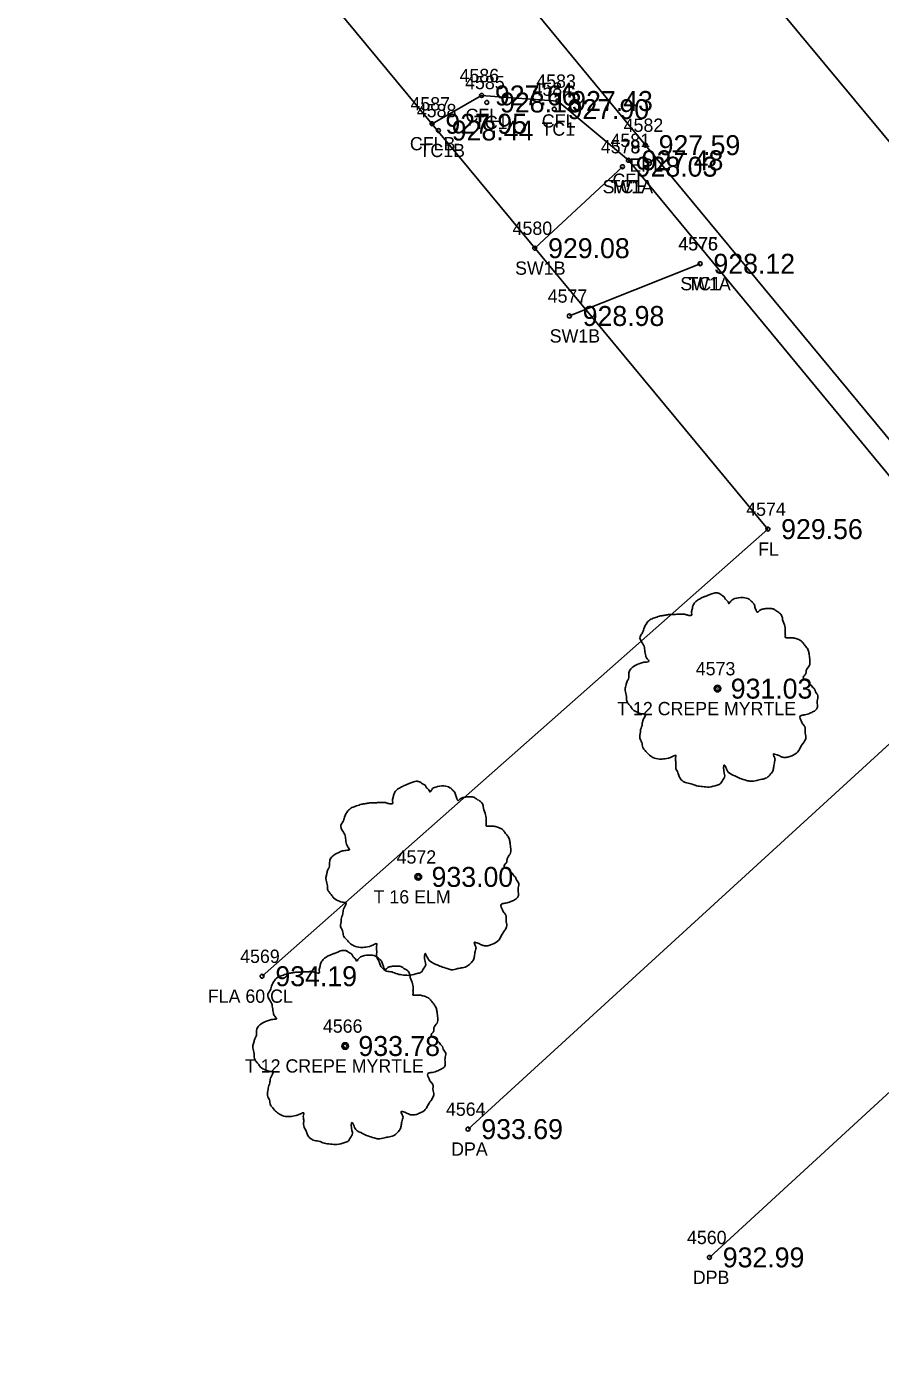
# Model space of a CAD drawing. Extents: x 1575382 to 1578175, y 1099175 to 1101955.
# Drawn here: x 1576223.3 to 1576287.4, y 1100077.2 to 1100177.9 of the extents above; entities that cross this region are included whole.
import ezdxf

# ---------------------------------------------------------------- set-up
doc = ezdxf.new("R2010")
doc.units = 0
for name, color, linetype in [('RD_EX_Conc', 7, 'Continuous'), ('RD_EX_Conc_txCode', 7, 'Continuous'), ('RD_EX_Driveway', 7, 'Continuous'), ('RD_EX_Driveway_txCode', 7, 'Continuous'), ('RD_EX_Fence_Other', 7, 'Continuous'), ('RD_EX_Fence_Other_txCode', 7, 'Continuous'), ('RD_EX_Road', 7, 'Continuous'), ('RD_EX_Road_txCode', 7, 'Continuous'), ('RD_EX_TX_Conc_ELEV', 7, 'Continuous'), ('RD_EX_TX_Driveway_ELEV', 7, 'Continuous'), ('RD_EX_TX_Fence_Other_ELEV', 7, 'Continuous'), ('RD_EX_TX_Road_ELEV', 7, 'Continuous'), ('RD_EX_TX_VEG_ELEV', 7, 'Continuous'), ('RD_EX_VEG', 7, 'Continuous'), ('RD_EX_VEG_txCode', 7, 'Continuous'), ('RD_HC_Cl', 7, 'Continuous'), ('RD_SMD_Locator', 7, 'Continuous')]:
    doc.layers.add(name, color=color, linetype=linetype)

msp = doc.modelspace()

# ---------------------------------------------------------------- linework, layer by layer
at = {"layer": 'RD_EX_Conc'}
for p, q in [((1576268.07, 1100167.42), (1576261.48, 1100161.29)), ((1576273.91, 1100160.12), (1576264.08, 1100156.19))]:
    msp.add_line(p, q, dxfattribs=at)
msp.add_lwpolyline([(1576296.17, 1100134.44), (1576268.52, 1100167.9), (1576263.22, 1100172.36), (1576257.48, 1100172.78), (1576253.76, 1100170.65)], dxfattribs=at)
at = {"layer": 'RD_EX_Driveway'}
for points in [[(1576256.46, 1100095.03), (1576294.63, 1100129.95), (1576296.17, 1100134.44)], [(1576310.67, 1100115.96), (1576306.8, 1100114.99), (1576274.61, 1100085.38)]]:
    msp.add_lwpolyline(points, dxfattribs=at)
at = {"layer": 'RD_EX_Fence_Other'}
msp.add_lwpolyline([(1576240.98, 1100106.53), (1576279, 1100140.16), (1576223.29, 1100207.42)], dxfattribs=at)
at = {"layer": 'RD_EX_Road'}
msp.add_lwpolyline([(1576526.76, 1099857.36), (1576527.6, 1099858), (1576488.54, 1099905.39), (1576460.88, 1099939.06), (1576418.27, 1099989.97), (1576392.95, 1100020.59), (1576359.55, 1100060.38), (1576328.02, 1100097.72), (1576316.02, 1100112.1), (1576316.51, 1100112.71), (1576297.48, 1100135.6), (1576269.79, 1100169.04), (1576232.76, 1100213.96)], dxfattribs=at)
at = {"layer": 'RD_EX_VEG'}
for centre, radius in [((1576275.21, 1100128.16), 0.25), ((1576275.19, 1100128.15), 0.0001), ((1576252.72, 1100114), 0.25), ((1576252.71, 1100113.98), 0.0001), ((1576247.22, 1100101.28), 0.25), ((1576247.21, 1100101.26), 0.0001)]:
    msp.add_circle(centre, radius, dxfattribs=at)
for points in [[(1576275.34, 1100135.33), (1576275.04, 1100135.36), (1576274.71, 1100135.26), (1576274.46, 1100135.16), (1576274.24, 1100135.08), (1576274.01, 1100134.98), (1576273.71, 1100134.81), (1576273.49, 1100134.61), (1576273.36, 1100134.36), (1576273.31, 1100134.13), (1576273.26, 1100133.86), (1576273.26, 1100133.68), (1576273.14, 1100133.66), (1576272.99, 1100133.68), (1576272.74, 1100133.76), (1576272.49, 1100133.76), (1576272.24, 1100133.76), (1576271.89, 1100133.73), (1576271.54, 1100133.73), (1576271.26, 1100133.68), (1576270.94, 1100133.63), (1576270.56, 1100133.51), (1576270.21, 1100133.38), (1576269.92, 1100133.13), (1576269.67, 1100132.66), (1576269.54, 1100132.31), (1576269.39, 1100132.06), (1576269.54, 1100131.61), (1576269.72, 1100131.26), (1576269.74, 1100131.06), (1576269.82, 1100130.63), (1576269.92, 1100130.41), (1576270.04, 1100130.21), (1576269.97, 1100130.18), (1576269.59, 1100130.13), (1576269.29, 1100130.03), (1576268.87, 1100129.81), (1576268.64, 1100129.58), (1576268.54, 1100129.26), (1576268.52, 1100128.91), (1576268.42, 1100128.71), (1576268.34, 1100128.43), (1576268.32, 1100128.36), (1576268.27, 1100128.03), (1576268.37, 1100127.58), (1576268.39, 1100127.24), (1576268.52, 1100127.01), (1576268.67, 1100126.84), (1576268.84, 1100126.59), (1576269.24, 1100126.36), (1576269.57, 1100126.26), (1576269.77, 1100126.24), (1576269.59, 1100125.74), (1576269.54, 1100125.39), (1576269.42, 1100124.99), (1576269.42, 1100124.91), (1576269.37, 1100124.44), (1576269.52, 1100124.11), (1576269.59, 1100123.74), (1576269.77, 1100123.51), (1576270.04, 1100123.21), (1576270.36, 1100122.99), (1576270.86, 1100122.86), (1576271.26, 1100122.89), (1576271.84, 1100123.06), (1576272.09, 1100123.14), (1576272.06, 1100122.96), (1576272.09, 1100122.59), (1576272.09, 1100122.16), (1576272.24, 1100121.84), (1576272.34, 1100121.56), (1576272.49, 1100121.31), (1576272.81, 1100121.09), (1576273.21, 1100121.01), (1576273.64, 1100120.86), (1576274.09, 1100120.79), (1576274.59, 1100120.76), (1576275.19, 1100120.91), (1576275.46, 1100121.04), (1576275.56, 1100121.21), (1576275.76, 1100121.59), (1576275.71, 1100121.81), (1576275.74, 1100122.41), (1576275.84, 1100122.24), (1576276.01, 1100121.89), (1576276.51, 1100121.59), (1576276.91, 1100121.41), (1576277.39, 1100121.26), (1576277.69, 1100121.19), (1576278.16, 1100121.26), (1576278.54, 1100121.34), (1576278.91, 1100121.46), (1576279.21, 1100121.74), (1576279.39, 1100122.01), (1576279.44, 1100122.29), (1576279.51, 1100122.66), (1576279.56, 1100122.84)], [(1576279.56, 1100122.84), (1576279.49, 1100123.01), (1576279.44, 1100123.26), (1576279.51, 1100123.24), (1576279.69, 1100123.19), (1576279.96, 1100123.06), (1576280.19, 1100122.99), (1576280.51, 1100123.01), (1576280.79, 1100123.11), (1576281.24, 1100123.39), (1576281.51, 1100123.86), (1576281.78, 1100124.26), (1576281.86, 1100124.59), (1576281.81, 1100124.81), (1576281.78, 1100125.31), (1576281.58, 1100125.56), (1576281.53, 1100125.69), (1576281.43, 1100126.09), (1576281.51, 1100126.14), (1576281.78, 1100126.19), (1576282.16, 1100126.31), (1576282.43, 1100126.44), (1576282.66, 1100126.61), (1576282.73, 1100126.84), (1576282.71, 1100127.24), (1576282.76, 1100127.63), (1576282.68, 1100127.78), (1576282.58, 1100127.93), (1576282.51, 1100128.13), (1576282.36, 1100128.28), (1576282.26, 1100128.43), (1576282.16, 1100128.53), (1576282.03, 1100128.68), (1576281.86, 1100128.81), (1576281.71, 1100128.86), (1576281.66, 1100129.01), (1576281.81, 1100129.21), (1576281.86, 1100129.31), (1576281.88, 1100129.53), (1576282.11, 1100129.88), (1576282.16, 1100130.28), (1576282.11, 1100130.71), (1576282.06, 1100130.98), (1576281.91, 1100131.26), (1576281.71, 1100131.51), (1576281.58, 1100131.68), (1576281.41, 1100131.81), (1576281.09, 1100131.93), (1576280.84, 1100131.98), (1576280.49, 1100131.98), (1576280.29, 1100132.03), (1576280.31, 1100132.08), (1576280.31, 1100132.23), (1576280.31, 1100132.51), (1576280.24, 1100132.96), (1576280.09, 1100133.46), (1576280.09, 1100133.48), (1576279.99, 1100133.73), (1576279.76, 1100133.93), (1576279.59, 1100134.03), (1576279.39, 1100134.16), (1576279.14, 1100134.18), (1576278.84, 1100134.18), (1576278.56, 1100134.13), (1576278.36, 1100134.03), (1576278.19, 1100133.91), (1576278.11, 1100134.06), (1576278.01, 1100134.36), (1576277.96, 1100134.51), (1576277.81, 1100134.68), (1576277.59, 1100134.88), (1576277.14, 1100135.01), (1576276.51, 1100134.93), (1576276.21, 1100134.73), (1576276.06, 1100134.56), (1576276.01, 1100134.68), (1576275.81, 1100134.88), (1576275.71, 1100135.06), (1576275.54, 1100135.18), (1576275.39, 1100135.28), (1576275.29, 1100135.33)], [(1576252.85, 1100121.16), (1576252.55, 1100121.19), (1576252.23, 1100121.09), (1576251.98, 1100120.99), (1576251.75, 1100120.91), (1576251.53, 1100120.81), (1576251.23, 1100120.64), (1576251, 1100120.44), (1576250.88, 1100120.19), (1576250.83, 1100119.96), (1576250.78, 1100119.69), (1576250.78, 1100119.51), (1576250.65, 1100119.49), (1576250.5, 1100119.51), (1576250.25, 1100119.59), (1576250, 1100119.59), (1576249.75, 1100119.59), (1576249.4, 1100119.56), (1576249.05, 1100119.56), (1576248.78, 1100119.51), (1576248.45, 1100119.46), (1576248.08, 1100119.34), (1576247.73, 1100119.21), (1576247.43, 1100118.96), (1576247.18, 1100118.49), (1576247.05, 1100118.14), (1576246.9, 1100117.89), (1576247.05, 1100117.44), (1576247.23, 1100117.09), (1576247.25, 1100116.89), (1576247.33, 1100116.47), (1576247.43, 1100116.24), (1576247.55, 1100116.04), (1576247.48, 1100116.02), (1576247.1, 1100115.97), (1576246.8, 1100115.87), (1576246.38, 1100115.64), (1576246.15, 1100115.42), (1576246.05, 1100115.09), (1576246.03, 1100114.74), (1576245.93, 1100114.54), (1576245.85, 1100114.27), (1576245.83, 1100114.19), (1576245.78, 1100113.87), (1576245.88, 1100113.42), (1576245.9, 1100113.07), (1576246.03, 1100112.84), (1576246.18, 1100112.67), (1576246.35, 1100112.42), (1576246.75, 1100112.19), (1576247.08, 1100112.09), (1576247.28, 1100112.07), (1576247.1, 1100111.57), (1576247.05, 1100111.22), (1576246.93, 1100110.82), (1576246.93, 1100110.74), (1576246.88, 1100110.27), (1576247.03, 1100109.94), (1576247.1, 1100109.57), (1576247.28, 1100109.34), (1576247.55, 1100109.04), (1576247.88, 1100108.82), (1576248.38, 1100108.69), (1576248.78, 1100108.72), (1576249.35, 1100108.89), (1576249.6, 1100108.97), (1576249.58, 1100108.79), (1576249.6, 1100108.42), (1576249.6, 1100107.99), (1576249.75, 1100107.67), (1576249.85, 1100107.39), (1576250, 1100107.15), (1576250.33, 1100106.92), (1576250.73, 1100106.85), (1576251.15, 1100106.7), (1576251.6, 1100106.62), (1576252.1, 1100106.6), (1576252.7, 1100106.75), (1576252.98, 1100106.87), (1576253.08, 1100107.05), (1576253.28, 1100107.42), (1576253.23, 1100107.64), (1576253.25, 1100108.24), (1576253.35, 1100108.07), (1576253.53, 1100107.72), (1576254.03, 1100107.42), (1576254.43, 1100107.25), (1576254.9, 1100107.1), (1576255.2, 1100107.02), (1576255.67, 1100107.1), (1576256.05, 1100107.17), (1576256.42, 1100107.3), (1576256.72, 1100107.57), (1576256.9, 1100107.84), (1576256.95, 1100108.12), (1576257.02, 1100108.49), (1576257.07, 1100108.67)], [(1576257.07, 1100108.67), (1576257, 1100108.84), (1576256.95, 1100109.09), (1576257.02, 1100109.07), (1576257.2, 1100109.02), (1576257.47, 1100108.89), (1576257.7, 1100108.82), (1576258.02, 1100108.84), (1576258.3, 1100108.94), (1576258.75, 1100109.22), (1576259.02, 1100109.69), (1576259.3, 1100110.09), (1576259.37, 1100110.42), (1576259.32, 1100110.64), (1576259.3, 1100111.14), (1576259.1, 1100111.39), (1576259.05, 1100111.52), (1576258.95, 1100111.92), (1576259.02, 1100111.97), (1576259.3, 1100112.02), (1576259.67, 1100112.14), (1576259.95, 1100112.27), (1576260.17, 1100112.44), (1576260.25, 1100112.67), (1576260.22, 1100113.07), (1576260.27, 1100113.47), (1576260.2, 1100113.62), (1576260.1, 1100113.77), (1576260.02, 1100113.97), (1576259.87, 1100114.12), (1576259.77, 1100114.27), (1576259.67, 1100114.37), (1576259.55, 1100114.52), (1576259.37, 1100114.64), (1576259.22, 1100114.69), (1576259.17, 1100114.84), (1576259.32, 1100115.04), (1576259.37, 1100115.14), (1576259.4, 1100115.37), (1576259.62, 1100115.72), (1576259.67, 1100116.12), (1576259.62, 1100116.54), (1576259.57, 1100116.82), (1576259.42, 1100117.09), (1576259.22, 1100117.34), (1576259.1, 1100117.52), (1576258.92, 1100117.64), (1576258.6, 1100117.77), (1576258.35, 1100117.82), (1576258, 1100117.82), (1576257.8, 1100117.87), (1576257.82, 1100117.92), (1576257.82, 1100118.07), (1576257.82, 1100118.34), (1576257.75, 1100118.79), (1576257.6, 1100119.29), (1576257.6, 1100119.31), (1576257.5, 1100119.56), (1576257.27, 1100119.76), (1576257.1, 1100119.86), (1576256.9, 1100119.99), (1576256.65, 1100120.01), (1576256.35, 1100120.01), (1576256.07, 1100119.96), (1576255.87, 1100119.86), (1576255.7, 1100119.74), (1576255.62, 1100119.89), (1576255.52, 1100120.19), (1576255.47, 1100120.34), (1576255.32, 1100120.51), (1576255.1, 1100120.71), (1576254.65, 1100120.84), (1576254.03, 1100120.76), (1576253.73, 1100120.56), (1576253.58, 1100120.39), (1576253.53, 1100120.51), (1576253.33, 1100120.71), (1576253.23, 1100120.89), (1576253.05, 1100121.01), (1576252.9, 1100121.11), (1576252.8, 1100121.16)], [(1576247.35, 1100108.44), (1576247.05, 1100108.47), (1576246.73, 1100108.37), (1576246.48, 1100108.27), (1576246.26, 1100108.19), (1576246.03, 1100108.09), (1576245.73, 1100107.92), (1576245.51, 1100107.72), (1576245.38, 1100107.47), (1576245.33, 1100107.24), (1576245.28, 1100106.97), (1576245.28, 1100106.79), (1576245.16, 1100106.77), (1576245.01, 1100106.79), (1576244.76, 1100106.87), (1576244.51, 1100106.87), (1576244.26, 1100106.87), (1576243.91, 1100106.84), (1576243.56, 1100106.84), (1576243.28, 1100106.79), (1576242.96, 1100106.74), (1576242.58, 1100106.62), (1576242.23, 1100106.49), (1576241.93, 1100106.24), (1576241.68, 1100105.77), (1576241.56, 1100105.42), (1576241.41, 1100105.17), (1576241.56, 1100104.72), (1576241.73, 1100104.37), (1576241.76, 1100104.17), (1576241.83, 1100103.75), (1576241.93, 1100103.52), (1576242.06, 1100103.32), (1576241.98, 1100103.3), (1576241.61, 1100103.25), (1576241.31, 1100103.15), (1576240.88, 1100102.92), (1576240.66, 1100102.7), (1576240.56, 1100102.37), (1576240.53, 1100102.02), (1576240.43, 1100101.82), (1576240.36, 1100101.55), (1576240.33, 1100101.47), (1576240.28, 1100101.15), (1576240.38, 1100100.7), (1576240.41, 1100100.35), (1576240.53, 1100100.12), (1576240.68, 1100099.95), (1576240.86, 1100099.7), (1576241.26, 1100099.47), (1576241.58, 1100099.37), (1576241.78, 1100099.35), (1576241.61, 1100098.85), (1576241.56, 1100098.5), (1576241.43, 1100098.1), (1576241.43, 1100098.02), (1576241.38, 1100097.55), (1576241.53, 1100097.22), (1576241.61, 1100096.85), (1576241.78, 1100096.62), (1576242.06, 1100096.32), (1576242.38, 1100096.1), (1576242.88, 1100095.97), (1576243.28, 1100096), (1576243.86, 1100096.17), (1576244.11, 1100096.25), (1576244.08, 1100096.07), (1576244.11, 1100095.7), (1576244.11, 1100095.27), (1576244.26, 1100094.95), (1576244.36, 1100094.67), (1576244.51, 1100094.42), (1576244.83, 1100094.2), (1576245.23, 1100094.12), (1576245.66, 1100093.97), (1576246.11, 1100093.9), (1576246.61, 1100093.87), (1576247.2, 1100094.02), (1576247.48, 1100094.15), (1576247.58, 1100094.32), (1576247.78, 1100094.7), (1576247.73, 1100094.92), (1576247.75, 1100095.52), (1576247.85, 1100095.35), (1576248.03, 1100095), (1576248.53, 1100094.7), (1576248.93, 1100094.52), (1576249.4, 1100094.37), (1576249.7, 1100094.3), (1576250.18, 1100094.37), (1576250.55, 1100094.45), (1576250.93, 1100094.57), (1576251.23, 1100094.85), (1576251.4, 1100095.12), (1576251.45, 1100095.4), (1576251.53, 1100095.77), (1576251.58, 1100095.95)], [(1576251.58, 1100095.95), (1576251.5, 1100096.12), (1576251.45, 1100096.37), (1576251.53, 1100096.35), (1576251.7, 1100096.3), (1576251.98, 1100096.17), (1576252.2, 1100096.1), (1576252.53, 1100096.12), (1576252.8, 1100096.22), (1576253.25, 1100096.5), (1576253.53, 1100096.97), (1576253.8, 1100097.37), (1576253.88, 1100097.7), (1576253.83, 1100097.92), (1576253.8, 1100098.42), (1576253.6, 1100098.67), (1576253.55, 1100098.8), (1576253.45, 1100099.2), (1576253.53, 1100099.25), (1576253.8, 1100099.3), (1576254.18, 1100099.42), (1576254.45, 1100099.55), (1576254.68, 1100099.72), (1576254.75, 1100099.95), (1576254.73, 1100100.35), (1576254.78, 1100100.75), (1576254.7, 1100100.9), (1576254.6, 1100101.05), (1576254.53, 1100101.25), (1576254.38, 1100101.4), (1576254.28, 1100101.55), (1576254.18, 1100101.65), (1576254.05, 1100101.8), (1576253.88, 1100101.92), (1576253.73, 1100101.97), (1576253.68, 1100102.12), (1576253.83, 1100102.32), (1576253.88, 1100102.42), (1576253.9, 1100102.65), (1576254.13, 1100103), (1576254.18, 1100103.4), (1576254.13, 1100103.82), (1576254.08, 1100104.1), (1576253.93, 1100104.37), (1576253.73, 1100104.62), (1576253.6, 1100104.8), (1576253.43, 1100104.92), (1576253.1, 1100105.05), (1576252.85, 1100105.1), (1576252.5, 1100105.1), (1576252.3, 1100105.15), (1576252.33, 1100105.2), (1576252.33, 1100105.34), (1576252.33, 1100105.62), (1576252.25, 1100106.07), (1576252.1, 1100106.57), (1576252.1, 1100106.59), (1576252, 1100106.84), (1576251.78, 1100107.04), (1576251.6, 1100107.14), (1576251.4, 1100107.27), (1576251.15, 1100107.29), (1576250.85, 1100107.29), (1576250.58, 1100107.24), (1576250.38, 1100107.14), (1576250.2, 1100107.02), (1576250.13, 1100107.17), (1576250.03, 1100107.47), (1576249.98, 1100107.62), (1576249.83, 1100107.79), (1576249.6, 1100107.99), (1576249.15, 1100108.12), (1576248.53, 1100108.04), (1576248.23, 1100107.84), (1576248.08, 1100107.67), (1576248.03, 1100107.79), (1576247.83, 1100107.99), (1576247.73, 1100108.17), (1576247.55, 1100108.29), (1576247.4, 1100108.39), (1576247.3, 1100108.44)]]:
    msp.add_spline(points, degree=3, dxfattribs=at)
at = {"layer": 'RD_HC_Cl'}
msp.add_line((1576563.81, 1099837.07), (1576243.36, 1100223.24), dxfattribs=at)
at = {"layer": 'RD_SMD_Locator'}
for centre in [(1576257.48, 1100172.78), (1576263.22, 1100172.36), (1576257.87, 1100172.25), (1576262.94, 1100171.75), (1576253.76, 1100170.65), (1576254.24, 1100170.14), (1576269.79, 1100169.04), (1576268.07, 1100167.42), (1576268.07, 1100167.42), (1576268.52, 1100167.9), (1576261.48, 1100161.29), (1576273.91, 1100160.12), (1576273.91, 1100160.12), (1576264.08, 1100156.19), (1576279, 1100140.16), (1576275.21, 1100128.16), (1576252.72, 1100114), (1576240.98, 1100106.53), (1576247.22, 1100101.28), (1576256.46, 1100095.03), (1576274.61, 1100085.38)]:
    msp.add_circle(centre, 0.15, dxfattribs=at)

# ---------------------------------------------------------------- texts
at = {"layer": 'RD_EX_Conc_txCode'}
for s, p in [('4586', (1576255.82, 1100173.78)), ('4585', (1576256.24, 1100173.25)), ('4584', (1576261.31, 1100172.75)), ('4583', (1576261.59, 1100173.36)), ('4587', (1576252.13, 1100171.65)), ('4588', (1576252.61, 1100171.14)), ('CFL', (1576256.27, 1100170.78)), ('TC1', (1576256.91, 1100170.25)), ('TC1', (1576261.98, 1100169.75)), ('CFL', (1576262.01, 1100170.36)), ('CFLB', (1576252.09, 1100168.65)), ('4581', (1576267.17, 1100168.9)), ('TC1B', (1576252.81, 1100168.14)), ('4578', (1576266.44, 1100168.42)), ('4579', (1576266.44, 1100168.42)), ('SW1A', (1576266.58, 1100165.42)), ('TC1', (1576267.11, 1100165.42)), ('CFL', (1576267.32, 1100165.9)), ('4580', (1576259.81, 1100162.29)), ('4576', (1576272.26, 1100161.12)), ('4575', (1576272.28, 1100161.12)), ('SW1B', (1576260, 1100159.29)), ('SW1A', (1576272.42, 1100158.12)), ('TC1', (1576272.95, 1100158.12)), ('4577', (1576262.45, 1100157.19)), ('SW1B', (1576262.6, 1100154.19))]:
    msp.add_text(s, height=1, dxfattribs=at).set_placement(p)
at = {"layer": 'RD_EX_Driveway_txCode'}
for s, p in [('4564', (1576254.8, 1100096.03)), ('DPA', (1576255.19, 1100093.03)), ('4560', (1576272.92, 1100086.38)), ('DPB', (1576273.36, 1100083.38))]:
    msp.add_text(s, height=1, dxfattribs=at).set_placement(p)
at = {"layer": 'RD_EX_Fence_Other_txCode'}
for s, p in [('4574', (1576277.37, 1100141.16)), ('FL', (1576278.27, 1100138.16)), ('4569', (1576239.33, 1100107.53)), ('FLA 60 CL', (1576236.9, 1100104.53))]:
    msp.add_text(s, height=1, dxfattribs=at).set_placement(p)
at = {"layer": 'RD_EX_Road_txCode'}
for s, p in [('4582', (1576268.16, 1100170.04)), ('EPL', (1576268.59, 1100167.04))]:
    msp.add_text(s, height=1, dxfattribs=at).set_placement(p)
at = {"layer": 'RD_EX_TX_Conc_ELEV'}
for s, p in [('927.66', (1576258.48, 1100172.03)), ('928.13', (1576258.87, 1100171.5)), ('927.90', (1576263.94, 1100171)), ('927.43', (1576264.22, 1100171.61)), ('927.95', (1576254.76, 1100169.9)), ('928.44', (1576255.24, 1100169.39)), ('927.48', (1576269.52, 1100167.15)), ('928.03', (1576269.07, 1100166.67)), ('928.03', (1576269.07, 1100166.67)), ('929.08', (1576262.48, 1100160.54)), ('928.12', (1576274.91, 1100159.37)), ('928.12', (1576274.91, 1100159.37)), ('928.98', (1576265.08, 1100155.44))]:
    msp.add_text(s, height=1.5, dxfattribs=at).set_placement(p)
at = {"layer": 'RD_EX_TX_Driveway_ELEV'}
for s, p in [('933.69', (1576257.46, 1100094.28)), ('932.99', (1576275.61, 1100084.63))]:
    msp.add_text(s, height=1.5, dxfattribs=at).set_placement(p)
at = {"layer": 'RD_EX_TX_Fence_Other_ELEV'}
for s, p in [('929.56', (1576280, 1100139.41)), ('934.19', (1576241.98, 1100105.78))]:
    msp.add_text(s, height=1.5, dxfattribs=at).set_placement(p)
at = {"layer": 'RD_EX_TX_Road_ELEV'}
msp.add_text('927.59', height=1.5, dxfattribs=at).set_placement((1576270.79, 1100168.29))
at = {"layer": 'RD_EX_TX_VEG_ELEV'}
for s, p in [('931.03', (1576276.21, 1100127.41)), ('933.00', (1576253.72, 1100113.25)), ('933.78', (1576248.22, 1100100.53))]:
    msp.add_text(s, height=1.5, dxfattribs=at).set_placement(p)
at = {"layer": 'RD_EX_VEG_txCode'}
for s, p in [('4573', (1576273.58, 1100129.16)), ('T 12 CREPE MYRTLE', (1576267.67, 1100126.16)), ('4572', (1576251.09, 1100115)), ('T 16 ELM', (1576249.36, 1100112)), ('4566', (1576245.55, 1100102.28)), ('T 12 CREPE MYRTLE', (1576239.69, 1100099.28))]:
    msp.add_text(s, height=1, dxfattribs=at).set_placement(p)

doc.saveas('drawing.dxf')
